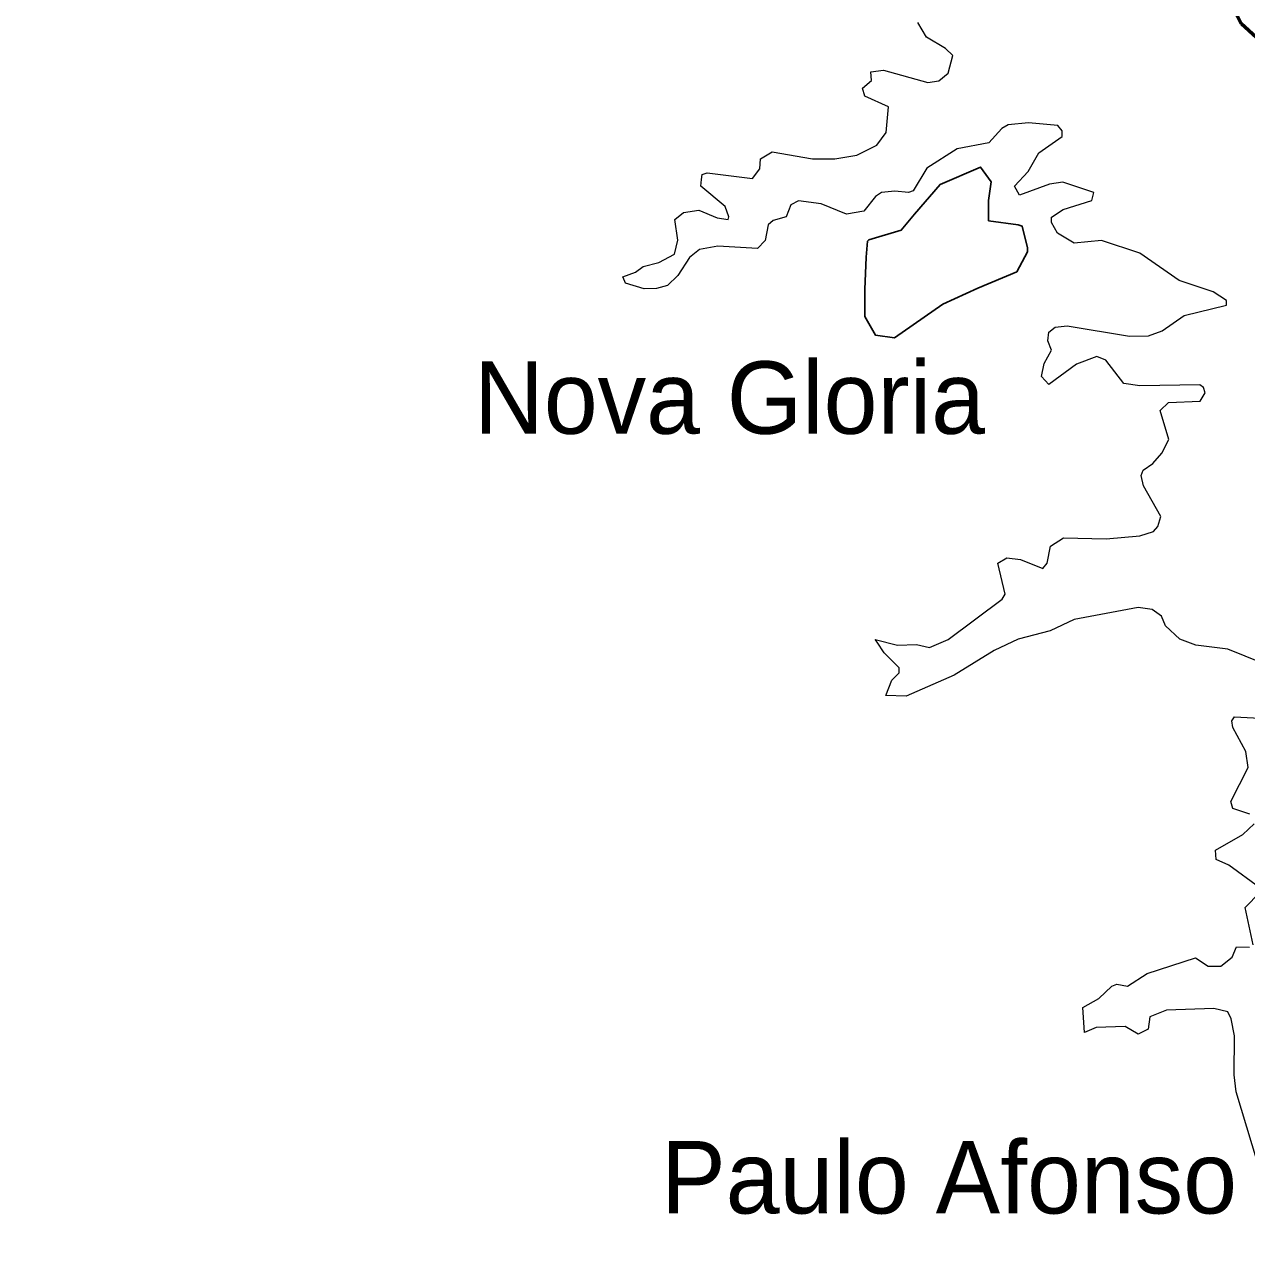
# Model space of a CAD drawing. Extents: x -1643653 to 4543381, y 1624270 to 13878484.
# Drawn here: x 575322 to 583762, y 8960254 to 8968678 of the extents above; entities that cross this region are included whole.
import ezdxf
from ezdxf.enums import TextEntityAlignment as Align

# ---------------------------------------------------------------- set-up
doc = ezdxf.new("R2010")
doc.units = 0
doc.header["$LTSCALE"] = 160
doc.linetypes.add('LONG_DASH_SHORT_DASH', pattern=[9.9, 6, -1.2, 1.5, -1.2])
for name, color, linetype, lineweight in [('21', 7, 'Continuous', 25), ('25', 7, 'Continuous', 13), ('60', 7, 'Continuous', 13), ('7', 7, 'LONG_DASH_SHORT_DASH', 60)]:
    doc.layers.add(name, color=color, linetype=linetype, lineweight=lineweight)
doc.layers.add('41', color=7, linetype='Continuous')

msp = doc.modelspace()

# ---------------------------------------------------------------- linework, layer by layer
at = {"layer": '21'}
msp.add_lwpolyline([(581144.7, 8967182.6), (581135.4, 8967071.1), (581126.2, 8966848.2), (581126.2, 8966662.4), (581200.4, 8966532.3), (581330.4, 8966513.8), (581664.7, 8966746), (581906.1, 8966857.5), (582175.4, 8966968.9), (582249.7, 8967108.2), (582249.7, 8967136.1), (582212.6, 8967284.7), (582184.7, 8967294), (581980.4, 8967321.9), (581980.4, 8967461.2), (581999, 8967591.2), (581924.7, 8967693.4), (581646.1, 8967572.7), (581469.7, 8967368.3), (581376.9, 8967256.9), (581154, 8967191.8)], close=True, dxfattribs=at)
at = {"layer": '25'}
msp.add_line((579471.8, 8966890.6), (579467.6, 8966902.2), dxfattribs=at)
msp.add_line((579471.8, 8966890.6), (579467.6, 8966902.2), dxfattribs=at)
for points in [[(579997.9, 8967607), (580002.2, 8967641.4), (580036, 8967653.3), (580349.3, 8967615), (580399.9, 8967680.5), (580404.5, 8967748.8), (580485.3, 8967797.5), (580765.4, 8967750.9), (580918.4, 8967748.8), (581071.3, 8967774.2), (581209.4, 8967844.3), (581273.1, 8967931.4), (581290, 8968109.6), (581126.5, 8968182.3), (581109.5, 8968238.9), (581170.9, 8968290.2), (581167, 8968349.8), (581254, 8968362.6), (581560.2, 8968277.7), (581636.5, 8968288.5), (581702.2, 8968341.5), (581733.9, 8968462.6), (581683.1, 8968511.3), (581551.5, 8968590), (581492, 8968691.9)], [(579997.9, 8967607), (580002.2, 8967641.4), (580036, 8967653.3), (580349.3, 8967615), (580399.9, 8967680.5), (580404.5, 8967748.8), (580485.3, 8967797.5), (580765.4, 8967750.9), (580918.4, 8967748.8), (581071.3, 8967774.2), (581209.4, 8967844.3), (581273.1, 8967931.4), (581290, 8968109.6), (581126.5, 8968182.3), (581109.5, 8968238.9), (581170.9, 8968290.2), (581167, 8968349.8), (581254, 8968362.6), (581560.2, 8968277.7), (581636.5, 8968288.5), (581702.2, 8968341.5), (581733.9, 8968462.6), (581683.1, 8968511.3), (581551.5, 8968590), (581492, 8968691.9)], [(581209.9, 8964412.9), (581198.1, 8964430.9), (581351.7, 8964392.4), (581483.4, 8964396.6), (581572.4, 8964375.4), (581702.2, 8964430.7), (582073.9, 8964708.9), (582095.1, 8964745.1), (582044.3, 8964959.3), (582107.7, 8964995.5), (582107.7, 8964995.5), (582201.2, 8964983), (582356.2, 8964921.4), (582384.1, 8964957.7), (582407.6, 8965076.4), (582498.3, 8965133.6), (582792, 8965127.4), (583025.6, 8965146.5), (583119.2, 8965176.5), (583148.8, 8965212.4), (583170, 8965280.6), (583051.2, 8965492.5), (583034.2, 8965562.9), (583049.1, 8965601.1), (583114.8, 8965645.7), (583178, 8965717.2), (583225.2, 8965811.2), (583165.9, 8966013.2), (583223.5, 8966068.5), (583441.9, 8966077), (583475.9, 8966134.3), (583465.2, 8966170.4), (583439.6, 8966189.4), (583025.6, 8966183.2), (582915.7, 8966200), (582789.8, 8966359.4), (582728.2, 8966384.9), (582588.1, 8966331.8), (582396.7, 8966191.8), (582346, 8966247.1), (582364.9, 8966338), (582415.8, 8966429.6), (582390.2, 8966492.9), (582396.9, 8966552.7), (582441.5, 8966588.8), (582524.1, 8966597.4), (582953.4, 8966525.2), (583085.1, 8966527.3), (583178.8, 8966563.5), (583331.5, 8966667.5), (583624.5, 8966739.8), (583624.6, 8966771.3), (583531.2, 8966831), (583297.3, 8966909.8), (583025.6, 8967098.7), (582760.3, 8967185.7), (582571.1, 8967166.8), (582456.7, 8967236.5), (582416, 8967311.4), (582416.1, 8967347.1), (582494.8, 8967400.4), (582694, 8967461.9), (582706.9, 8967517.1), (582494.3, 8967589.4), (582401.1, 8967574.5), (582195.1, 8967498.2), (582159.1, 8967561.8), (582254.4, 8967663.6), (582326.8, 8967791.2), (582488.1, 8967904.1), (582488.1, 8967944.1), (582458.3, 8967980.2), (582256.4, 8967999.4), (582116.5, 8967984.5), (582071.9, 8967959), (581982.3, 8967861.3), (581763.8, 8967818.8), (581553.6, 8967684.9), (581459.8, 8967529.9), (581427.3, 8967517.2), (581332, 8967527.8), (581241.1, 8967517), (581198.8, 8967489.5), (581119.9, 8967389.7), (580998.9, 8967368.6), (580825.2, 8967438.5), (580667.5, 8967459.7), (580614.4, 8967431.8), (580582.4, 8967349.3), (580493.6, 8967323.8), (580457.7, 8967294.3), (580438.2, 8967185.8), (580385.3, 8967130.7), (580111.4, 8967147.6), (579983.5, 8967124), (579915.9, 8967069.1), (579835, 8966943.6), (579762.8, 8966875.7), (579686.3, 8966854.5), (579601.1, 8966852.3), (579471.8, 8966890.6)], [(581209.9, 8964412.9), (581198.1, 8964430.9), (581351.7, 8964392.4), (581483.4, 8964396.6), (581572.4, 8964375.4), (581702.2, 8964430.7), (582073.9, 8964708.9), (582095.1, 8964745.1), (582044.3, 8964959.3), (582107.7, 8964995.5), (582107.7, 8964995.5), (582201.2, 8964983), (582356.2, 8964921.4), (582384.1, 8964957.7), (582407.6, 8965076.4), (582498.3, 8965133.6), (582792, 8965127.4), (583025.6, 8965146.5), (583119.2, 8965176.5), (583148.8, 8965212.4), (583170, 8965280.6), (583051.2, 8965492.5), (583034.2, 8965562.9), (583049.1, 8965601.1), (583114.8, 8965645.7), (583178, 8965717.2), (583225.2, 8965811.2), (583165.9, 8966013.2), (583223.5, 8966068.5), (583441.9, 8966077), (583475.9, 8966134.3), (583465.2, 8966170.4), (583439.6, 8966189.4), (583025.6, 8966183.2), (582915.7, 8966200), (582789.8, 8966359.4), (582728.2, 8966384.9), (582588.1, 8966331.8), (582396.7, 8966191.8), (582346, 8966247.1), (582364.9, 8966338), (582415.8, 8966429.6), (582390.2, 8966492.9), (582396.9, 8966552.7), (582441.5, 8966588.8), (582524.1, 8966597.4), (582953.4, 8966525.2), (583085.1, 8966527.3), (583178.8, 8966563.5), (583331.5, 8966667.5), (583624.5, 8966739.8), (583624.6, 8966771.3), (583531.2, 8966831), (583297.3, 8966909.8), (583025.6, 8967098.7), (582760.3, 8967185.7), (582571.1, 8967166.8), (582456.7, 8967236.5), (582416, 8967311.4), (582416.1, 8967347.1), (582494.8, 8967400.4), (582694, 8967461.9), (582706.9, 8967517.1), (582494.3, 8967589.4), (582401.1, 8967574.5), (582195.1, 8967498.2), (582159.1, 8967561.8), (582254.4, 8967663.6), (582326.8, 8967791.2), (582488.1, 8967904.1), (582488.1, 8967944.1), (582458.3, 8967980.2), (582256.4, 8967999.4), (582116.5, 8967984.5), (582071.9, 8967959), (581982.3, 8967861.3), (581763.8, 8967818.8), (581553.6, 8967684.9), (581459.8, 8967529.9), (581427.3, 8967517.2), (581332, 8967527.8), (581241.1, 8967517), (581198.8, 8967489.5), (581119.9, 8967389.7), (580998.9, 8967368.6), (580825.2, 8967438.5), (580667.5, 8967459.7), (580614.4, 8967431.8), (580582.4, 8967349.3), (580493.6, 8967323.8), (580457.7, 8967294.3), (580438.2, 8967185.8), (580385.3, 8967130.7), (580111.4, 8967147.6), (579983.5, 8967124), (579915.9, 8967069.1), (579835, 8966943.6), (579762.8, 8966875.7), (579686.3, 8966854.5), (579601.1, 8966852.3), (579471.8, 8966890.6)], [(579467.6, 8966902.2), (579455.3, 8966936.2), (579541.6, 8966967.5), (579595, 8967007.3), (579704, 8967033.2), (579811.7, 8967092.6), (579835, 8967188.5), (579813.9, 8967330.2), (579873.1, 8967378.9), (579979.2, 8967396.1), (580105, 8967343), (580105, 8967343), (580181.1, 8967330.4), (580187.4, 8967349.7), (580161, 8967421.7), (579992.3, 8967561.8), (579997.9, 8967607)], [(579467.6, 8966902.2), (579455.3, 8966936.2), (579541.6, 8966967.5), (579595, 8967007.3), (579704, 8967033.2), (579811.7, 8967092.6), (579835, 8967188.5), (579813.9, 8967330.2), (579873.1, 8967378.9), (579979.2, 8967396.1), (580105, 8967343), (580105, 8967343), (580181.1, 8967330.4), (580187.4, 8967349.7), (580161, 8967421.7), (579992.3, 8967561.8), (579997.9, 8967607)], [(583013.2, 8964651.5), (582571.3, 8964568.8), (582405.6, 8964492.4), (582184.7, 8964432.8), (582018.8, 8964356.3), (581742.6, 8964184.2), (581411.2, 8964039.8), (581271.6, 8964044.5), (581311.5, 8964150.2), (581362.2, 8964201), (581362.3, 8964235), (581258.4, 8964339.1), (581209.9, 8964412.9)], [(583013.2, 8964651.5), (582571.3, 8964568.8), (582405.6, 8964492.4), (582184.7, 8964432.8), (582018.8, 8964356.3), (581742.6, 8964184.2), (581411.2, 8964039.8), (581271.6, 8964044.5), (581311.5, 8964150.2), (581362.2, 8964201), (581362.3, 8964235), (581258.4, 8964339.1), (581209.9, 8964412.9)], [(583871.3, 8964269), (583632.9, 8964364.8), (583412.2, 8964392.4), (583302.1, 8964434.8), (583202.2, 8964526), (583174.1, 8964592.2), (583110.6, 8964638.7), (583013.2, 8964651.5)], [(583871.3, 8964269), (583632.9, 8964364.8), (583412.2, 8964392.4), (583302.1, 8964434.8), (583202.2, 8964526), (583174.1, 8964592.2), (583110.6, 8964638.7), (583013.2, 8964651.5)], [(583784.2, 8963226), (583667.3, 8963264.5), (583654.7, 8963312.4), (583773.3, 8963547.2), (583756.3, 8963657.4), (583667.3, 8963822.9), (583661, 8963870), (583680, 8963897.4), (583854.1, 8963889)], [(583784.2, 8963226), (583667.3, 8963264.5), (583654.7, 8963312.4), (583773.3, 8963547.2), (583756.3, 8963657.4), (583667.3, 8963822.9), (583661, 8963870), (583680, 8963897.4), (583854.1, 8963889)], [(583854, 8962716.3), (583639.8, 8962873.4), (583552.7, 8962911.8), (583548.2, 8962977.4), (583737.5, 8963086.2), (583815.2, 8963159.7)], [(583854, 8962716.3), (583639.8, 8962873.4), (583552.7, 8962911.8), (583548.2, 8962977.4), (583737.5, 8963086.2), (583815.2, 8963159.7)], [(583807.2, 8962323.5), (583752.2, 8962580.2), (583853.2, 8962685.6)], [(583807.2, 8962323.5), (583752.2, 8962580.2), (583853.2, 8962685.6)], [(583979.3, 8960356.6), (583690.5, 8961308.2), (583675.7, 8961427), (583679.9, 8961694.8), (583656.7, 8961812.9), (583631.9, 8961861.4), (583535.2, 8961883.6), (583208.6, 8961873.1), (583093.8, 8961826.3), (583082.9, 8961741.4), (583013.1, 8961707.5), (582923.6, 8961760.4), (582724.2, 8961752), (582642.1, 8961718.4), (582632.6, 8961889.8), (582741.2, 8961953.9), (582832.4, 8962038.7), (582866.3, 8962051.4), (582940.9, 8962038.9), (583076.4, 8962125.7), (583410.3, 8962234), (583497.2, 8962176.9), (583584.3, 8962176.9), (583662.8, 8962238.5), (583692.8, 8962310.5), (583781.6, 8962306.4)], [(583979.3, 8960356.6), (583690.5, 8961308.2), (583675.7, 8961427), (583679.9, 8961694.8), (583656.7, 8961812.9), (583631.9, 8961861.4), (583535.2, 8961883.6), (583208.6, 8961873.1), (583093.8, 8961826.3), (583082.9, 8961741.4), (583013.1, 8961707.5), (582923.6, 8961760.4), (582724.2, 8961752), (582642.1, 8961718.4), (582632.6, 8961889.8), (582741.2, 8961953.9), (582832.4, 8962038.7), (582866.3, 8962051.4), (582940.9, 8962038.9), (583076.4, 8962125.7), (583410.3, 8962234), (583497.2, 8962176.9), (583584.3, 8962176.9), (583662.8, 8962238.5), (583692.8, 8962310.5), (583781.6, 8962306.4)]]:
    msp.add_lwpolyline(points, dxfattribs=at)
at = {"layer": '60', "lineweight": 25}
msp.add_spline([(814781, 9009175.5), (814787.2, 9009173.4), (814796.9, 9009173.4), (814799.4, 9009172.4), (814805.1, 9009174.5), (814805.6, 9009176.5), (814811.7, 9009179.5), (814811.7, 9009179.5), (814801.5, 9009181), (814790.7, 9009181.5), (814784.1, 9009183.1), (814777.4, 9009185.1), (814778.4, 9009175.5)], degree=3, dxfattribs=at)
at = {"layer": '7'}
msp.add_lwpolyline([(583174.4, 8969966), (583327.9, 8969505.4), (583474.7, 8969160.4), (583725.5, 8968684.8), (583883.2, 8968539.9), (583982.9, 8968403.5), (584146.9, 8968235.1), (584624.8, 8967616.6), (584992.2, 8967072.1), (585186.8, 8966825.7), (585377.2, 8966655.9), (585748.8, 8966438.6), (585960.5, 8966257.3), (586351.6, 8965976.8), (586551, 8965796.4), (587006.6, 8965310.9), (587303.1, 8964815.2), (587426.7, 8964495.3)], dxfattribs=at)

# ---------------------------------------------------------------- texts
at = {"layer": '41'}
for s, p in [('Nova Gloria', (580191.1, 8965851.8)), ('Paulo Afonso', (581707.6, 8960468.8))]:
    msp.add_text(s, height=500, dxfattribs=at).set_placement(p, align=Align.CENTER)

doc.saveas('drawing.dxf')
